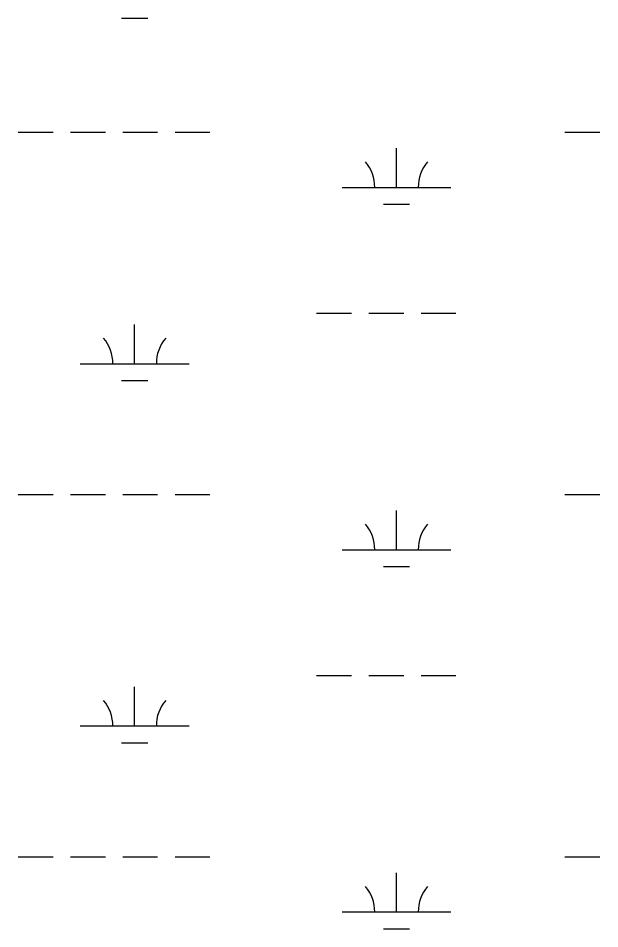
# Model space of a CAD drawing. Extents: x 3177185 to 3215018, y 812988 to 838321.
# Drawn here: x 3210189 to 3210723, y 825804 to 826640 of the extents above; entities that cross this region are included whole.
import ezdxf

# ---------------------------------------------------------------- set-up
doc = ezdxf.new("R2010")
doc.units = 0
doc.layers.add('V-WETL-SWMP', color=7, linetype='Continuous')

msp = doc.modelspace()

# ---------------------------------------------------------------- linework, layer by layer
at = {"layer": 'V-WETL-SWMP'}
for p, q in [((3210283.74, 826640), (3210307.74, 826640)), ((3210188.9, 826535.36), (3210220.9, 826535.36)), ((3210236.9, 826535.36), (3210268.9, 826535.36)), ((3210284.9, 826535.36), (3210316.9, 826535.36)), ((3210332.9, 826535.36), (3210364.9, 826535.36)), ((3210690.8, 826535.36), (3210722.8, 826535.36)), ((3210536.21, 826484.61), (3210536.21, 826520.61)), ((3210486.21, 826484.61), (3210586.21, 826484.61)), ((3210524.21, 826469.18), (3210548.21, 826469.18)), ((3210462.8, 826369.18), (3210494.8, 826369.18)), ((3210510.8, 826369.18), (3210542.8, 826369.18)), ((3210558.8, 826369.18), (3210590.8, 826369.18)), ((3210295.74, 826322.75), (3210295.74, 826358.75)), ((3210245.74, 826322.75), (3210345.74, 826322.75)), ((3210283.74, 826307.32), (3210307.74, 826307.32)), ((3210188.9, 826202.68), (3210220.9, 826202.68)), ((3210236.9, 826202.68), (3210268.9, 826202.68)), ((3210284.9, 826202.68), (3210316.9, 826202.68)), ((3210332.9, 826202.68), (3210364.9, 826202.68)), ((3210690.8, 826202.68), (3210722.8, 826202.68)), ((3210536.21, 826151.94), (3210536.21, 826187.94)), ((3210486.21, 826151.94), (3210586.21, 826151.94)), ((3210524.21, 826136.51), (3210548.21, 826136.51)), ((3210462.8, 826036.51), (3210494.8, 826036.51)), ((3210510.8, 826036.51), (3210542.8, 826036.51)), ((3210558.8, 826036.51), (3210590.8, 826036.51)), ((3210295.74, 825990.08), (3210295.74, 826026.08)), ((3210245.74, 825990.08), (3210345.74, 825990.08)), ((3210283.74, 825974.65), (3210307.74, 825974.65)), ((3210188.9, 825870.01), (3210220.9, 825870.01)), ((3210236.9, 825870.01), (3210268.9, 825870.01)), ((3210284.9, 825870.01), (3210316.9, 825870.01)), ((3210332.9, 825870.01), (3210364.9, 825870.01)), ((3210690.8, 825870.01), (3210722.8, 825870.01)), ((3210536.21, 825819.26), (3210536.21, 825855.26)), ((3210486.21, 825819.26), (3210586.21, 825819.26)), ((3210524.21, 825803.83), (3210548.21, 825803.83))]:
    msp.add_line(p, q, dxfattribs=at)
for centre, start, end in [((3210480.97, 826485.09), 359.22818, 40.77184), ((3210591.46, 826485.09), 139.22818, 180.77183), ((3210240.5, 826323.23), 359.22818, 40.77184), ((3210350.98, 826323.23), 139.22818, 180.77183), ((3210480.97, 826152.41), 359.22818, 40.77184), ((3210591.46, 826152.41), 139.22818, 180.77183), ((3210240.5, 825990.55), 359.22818, 40.77184), ((3210350.98, 825990.55), 139.22818, 180.77183), ((3210480.97, 825819.74), 359.22818, 40.77184), ((3210591.45, 825819.74), 139.22818, 180.77183)]:
    msp.add_arc(centre, 35.25, start, end, dxfattribs=at)

doc.saveas('drawing.dxf')
